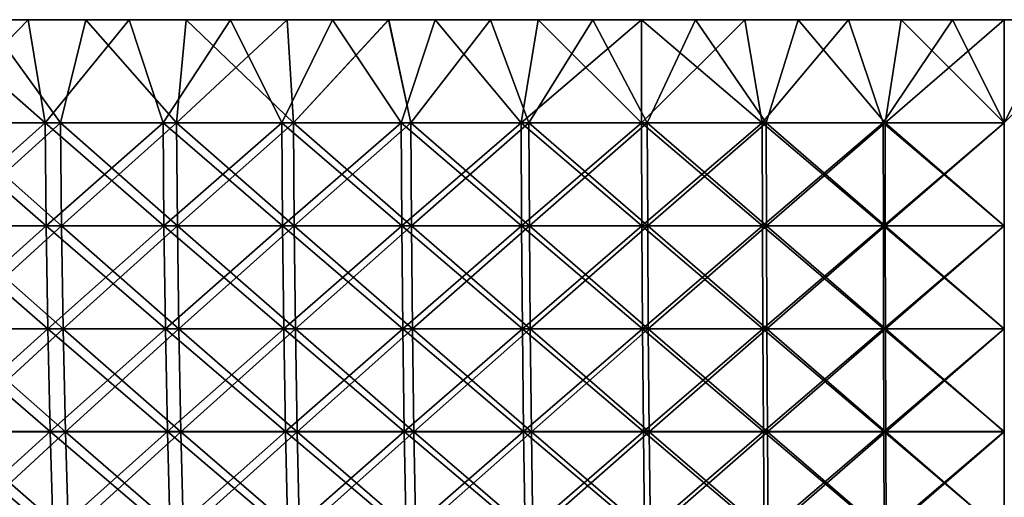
# Model space of a CAD drawing. Header units: millimetres. Extents: x -125 to 125, y -45 to 4025.
# Tile 471 of 656: x -31 to 0, y 4010 to 4025. Entities that reach past the tile are written whole.
import ezdxf

# ---------------------------------------------------------------- set-up
doc = ezdxf.new("R2010")
doc.units = ezdxf.units.MM
doc.header["$LTSCALE"] = 6.999206
for name, color, linetype in [('20', 7, 'CONTINUOUS'), ('21', 7, 'CONTINUOUS'), ('22', 7, 'CONTINUOUS'), ('23', 7, 'CONTINUOUS'), ('24', 7, 'CONTINUOUS')]:
    doc.layers.add(name, color=color, linetype=linetype)

msp = doc.modelspace()

# ---------------------------------------------------------------- linework, layer by layer
at = {"layer": '20', "color": 7, "linetype": 'CONTINUOUS'}
for points in [[(-34.208, 4025, -120.228), (-37.37, 4025, -119.283), (-26.001, 4025, -120.22), (-34.208, 4025, -120.228)], [(-26.001, 4025, -120.22), (-37.37, 4025, -119.283), (-29.192, 4025, -119.486), (-26.001, 4025, -120.22)], [(-29.192, 4025, -119.486), (-37.37, 4025, -119.283), (-32.362, 4025, -118.666), (-29.192, 4025, -119.486)], [(-37.37, 4025, 119.283), (-34.208, 4025, 120.228), (-29.192, 4025, 119.486), (-37.37, 4025, 119.283)], [(-32.362, 4025, 118.666), (-37.37, 4025, 119.283), (-29.192, 4025, 119.486), (-32.362, 4025, 118.666)], [(-31.022, 4025, -121.089), (-34.208, 4025, -120.228), (-22.791, 4025, -120.87), (-31.022, 4025, -121.089)], [(-22.791, 4025, -120.87), (-34.208, 4025, -120.228), (-26.001, 4025, -120.22), (-22.791, 4025, -120.87)], [(-34.208, 4025, 120.228), (-31.022, 4025, 121.089), (-22.79, 4025, 120.87), (-34.208, 4025, 120.228)], [(-29.192, 4025, 119.486), (-34.208, 4025, 120.228), (-26, 4025, 120.221), (-29.192, 4025, 119.486)], [(-26, 4025, 120.221), (-34.208, 4025, 120.228), (-22.79, 4025, 120.87), (-26, 4025, 120.221)], [(-27.815, 4025, -121.866), (-31.022, 4025, -121.089), (-19.565, 4025, -121.434), (-27.815, 4025, -121.866)], [(-19.565, 4025, -121.434), (-31.022, 4025, -121.089), (-22.791, 4025, -120.87), (-19.565, 4025, -121.434)], [(-31.022, 4025, 121.089), (-27.815, 4025, 121.866), (-19.564, 4025, 121.434), (-31.022, 4025, 121.089)], [(-22.79, 4025, 120.87), (-31.022, 4025, 121.089), (-19.564, 4025, 121.434), (-22.79, 4025, 120.87)], [(-24.589, 4025, -122.558), (-27.815, 4025, -121.866), (-13.074, 4025, -122.303), (-24.589, 4025, -122.558)], [(-13.074, 4025, -122.303), (-27.815, 4025, -121.866), (-16.325, 4025, -121.912), (-13.074, 4025, -122.303)], [(-16.325, 4025, -121.912), (-27.815, 4025, -121.866), (-19.565, 4025, -121.434), (-16.325, 4025, -121.912)], [(-27.815, 4025, 121.866), (-24.589, 4025, 122.558), (-16.325, 4025, 121.912), (-27.815, 4025, 121.866)], [(-19.564, 4025, 121.434), (-27.815, 4025, 121.866), (-16.325, 4025, 121.912), (-19.564, 4025, 121.434)], [(-21.345, 4025, -123.164), (-24.589, 4025, -122.558), (-3.274, 4025, -122.956), (-21.345, 4025, -123.164)], [(-3.274, 4025, -122.956), (-24.589, 4025, -122.558), (-6.546, 4025, -122.826), (-3.274, 4025, -122.956)], [(-6.546, 4025, -122.826), (-24.589, 4025, -122.558), (-9.813, 4025, -122.608), (-6.546, 4025, -122.826)], [(-9.813, 4025, -122.608), (-24.589, 4025, -122.558), (-13.074, 4025, -122.303), (-9.813, 4025, -122.608)], [(-24.589, 4025, 122.558), (-21.345, 4025, 123.164), (-9.814, 4025, 122.608), (-24.589, 4025, 122.558)], [(-16.325, 4025, 121.912), (-24.589, 4025, 122.558), (-13.074, 4025, 122.303), (-16.325, 4025, 121.912)], [(-13.074, 4025, 122.303), (-24.589, 4025, 122.558), (-9.814, 4025, 122.608), (-13.074, 4025, 122.303)], [(-18.086, 4025, -123.685), (-21.345, 4025, -123.164), (18.086, 4025, -123.685), (-18.086, 4025, -123.685)], [(18.086, 4025, -123.685), (-21.345, 4025, -123.164), (21.345, 4025, -123.164), (18.086, 4025, -123.685)], [(21.345, 4025, -123.164), (-21.345, 4025, -123.164), (0, 4025, -123), (21.345, 4025, -123.164)], [(0, 4025, -123), (-21.345, 4025, -123.164), (-3.274, 4025, -122.956), (0, 4025, -123)], [(-18.086, 4025, 123.685), (21.345, 4025, 123.164), (-21.345, 4025, 123.164), (-18.086, 4025, 123.685)], [(-21.345, 4025, 123.164), (21.345, 4025, 123.164), (0, 4025, 123), (-21.345, 4025, 123.164)], [(-9.814, 4025, 122.608), (-21.345, 4025, 123.164), (-6.546, 4025, 122.826), (-9.814, 4025, 122.608)], [(-6.546, 4025, 122.826), (-21.345, 4025, 123.164), (-3.274, 4025, 122.956), (-6.546, 4025, 122.826)], [(-3.274, 4025, 122.956), (-21.345, 4025, 123.164), (0, 4025, 123), (-3.274, 4025, 122.956)], [(-14.815, 4025, -124.119), (-18.086, 4025, -123.685), (14.815, 4025, -124.119), (-14.815, 4025, -124.119)], [(14.815, 4025, -124.119), (-18.086, 4025, -123.685), (18.086, 4025, -123.685), (14.815, 4025, -124.119)], [(18.086, 4025, 123.685), (21.345, 4025, 123.164), (-18.086, 4025, 123.685), (18.086, 4025, 123.685)], [(-14.815, 4025, 124.119), (18.086, 4025, 123.685), (-18.086, 4025, 123.685), (-14.815, 4025, 124.119)], [(-11.534, 4025, -124.467), (-14.815, 4025, -124.119), (11.534, 4025, -124.467), (-11.534, 4025, -124.467)], [(11.534, 4025, -124.467), (-14.815, 4025, -124.119), (14.815, 4025, -124.119), (11.534, 4025, -124.467)], [(14.815, 4025, 124.119), (18.086, 4025, 123.685), (-14.815, 4025, 124.119), (14.815, 4025, 124.119)], [(-11.534, 4025, 124.467), (14.815, 4025, 124.119), (-14.815, 4025, 124.119), (-11.534, 4025, 124.467)], [(-8.244, 4025, -124.728), (-11.534, 4025, -124.467), (8.244, 4025, -124.728), (-8.244, 4025, -124.728)], [(8.244, 4025, -124.728), (-11.534, 4025, -124.467), (11.534, 4025, -124.467), (8.244, 4025, -124.728)], [(11.534, 4025, 124.467), (14.815, 4025, 124.119), (-11.534, 4025, 124.467), (11.534, 4025, 124.467)], [(-8.244, 4025, 124.728), (11.534, 4025, 124.467), (-11.534, 4025, 124.467), (-8.244, 4025, 124.728)], [(-4.949, 4025, -124.902), (-8.244, 4025, -124.728), (4.949, 4025, -124.902), (-4.949, 4025, -124.902)], [(4.949, 4025, -124.902), (-8.244, 4025, -124.728), (8.244, 4025, -124.728), (4.949, 4025, -124.902)], [(8.244, 4025, 124.728), (11.534, 4025, 124.467), (-8.244, 4025, 124.728), (8.244, 4025, 124.728)], [(-4.949, 4025, 124.902), (8.244, 4025, 124.728), (-8.244, 4025, 124.728), (-4.949, 4025, 124.902)], [(-1.65, 4025, -124.989), (-4.949, 4025, -124.902), (1.65, 4025, -124.989), (-1.65, 4025, -124.989)], [(1.65, 4025, -124.989), (-4.949, 4025, -124.902), (4.949, 4025, -124.902), (1.65, 4025, -124.989)], [(4.949, 4025, 124.902), (8.244, 4025, 124.728), (-4.949, 4025, 124.902), (4.949, 4025, 124.902)], [(-1.65, 4025, 124.989), (4.949, 4025, 124.902), (-4.949, 4025, 124.902), (-1.65, 4025, 124.989)], [(1.65, 4025, 124.989), (4.949, 4025, 124.902), (-1.65, 4025, 124.989), (1.65, 4025, 124.989)], [(0, 4025, 123), (21.345, 4025, 123.164), (3.274, 4025, 122.956), (0, 4025, 123)]]:
    msp.add_3dface(points, dxfattribs=at)
at = {"layer": '21', "color": 7, "linetype": 'CONTINUOUS'}
for points in [[(-31.022, 4025, 121.089), (-34.208, 4025, 120.228), (-30.479, 4021.727, 121.183), (-31.022, 4025, 121.089)], [(-34.208, 4025, 120.228), (-34.196, 4021.727, 120.187), (-30.479, 4021.727, 121.183), (-34.208, 4025, 120.228)], [(-27.815, 4025, 121.866), (-31.022, 4025, 121.089), (-30.479, 4021.727, 121.183), (-27.815, 4025, 121.866)], [(-27.815, 4025, 121.866), (-30.479, 4021.727, 121.183), (-26.732, 4021.727, 122.064), (-27.815, 4025, 121.866)], [(-24.589, 4025, 122.558), (-27.815, 4025, 121.866), (-26.732, 4021.727, 122.064), (-24.589, 4025, 122.558)], [(-24.589, 4025, 122.558), (-26.732, 4021.727, 122.064), (-22.961, 4021.727, 122.83), (-24.589, 4025, 122.558)], [(-21.345, 4025, 123.164), (-24.589, 4025, 122.558), (-22.961, 4021.727, 122.83), (-21.345, 4025, 123.164)], [(-21.345, 4025, 123.164), (-22.961, 4021.727, 122.83), (-19.167, 4021.727, 123.478), (-21.345, 4025, 123.164)], [(-18.086, 4025, 123.685), (-21.345, 4025, 123.164), (-19.167, 4021.727, 123.478), (-18.086, 4025, 123.685)], [(-18.086, 4025, 123.685), (-19.167, 4021.727, 123.478), (-15.356, 4021.727, 124.01), (-18.086, 4025, 123.685)], [(-14.815, 4025, 124.119), (-18.086, 4025, 123.685), (-15.356, 4021.727, 124.01), (-14.815, 4025, 124.119)], [(-14.815, 4025, 124.119), (-15.356, 4021.727, 124.01), (-11.53, 4021.727, 124.424), (-14.815, 4025, 124.119)], [(-11.534, 4025, 124.467), (-14.815, 4025, 124.119), (-11.53, 4021.727, 124.424), (-11.534, 4025, 124.467)], [(-8.244, 4025, 124.728), (-11.534, 4025, 124.467), (-7.692, 4021.727, 124.72), (-8.244, 4025, 124.728)], [(-11.534, 4025, 124.467), (-11.53, 4021.727, 124.424), (-7.692, 4021.727, 124.72), (-11.534, 4025, 124.467)], [(-4.949, 4025, 124.902), (-8.244, 4025, 124.728), (-7.692, 4021.727, 124.72), (-4.949, 4025, 124.902)], [(-4.949, 4025, 124.902), (-7.692, 4021.727, 124.72), (-3.848, 4021.727, 124.898), (-4.949, 4025, 124.902)], [(-1.65, 4025, 124.989), (-4.949, 4025, 124.902), (-3.848, 4021.727, 124.898), (-1.65, 4025, 124.989)], [(-1.65, 4025, 124.989), (-3.848, 4021.727, 124.898), (0, 4021.727, 124.957), (-1.65, 4025, 124.989)], [(1.65, 4025, 124.989), (-1.65, 4025, 124.989), (0, 4021.727, 124.957), (1.65, 4025, 124.989)], [(-34.161, 4018.453, 120.063), (-30.447, 4018.453, 121.058), (-34.196, 4021.727, 120.187), (-34.161, 4018.453, 120.063)], [(-34.196, 4021.727, 120.187), (-30.447, 4018.453, 121.058), (-30.479, 4021.727, 121.183), (-34.196, 4021.727, 120.187)], [(-30.447, 4018.453, 121.058), (-26.705, 4018.453, 121.938), (-30.479, 4021.727, 121.183), (-30.447, 4018.453, 121.058)], [(-30.479, 4021.727, 121.183), (-26.705, 4018.453, 121.938), (-26.732, 4021.727, 122.064), (-30.479, 4021.727, 121.183)], [(-26.705, 4018.453, 121.938), (-22.937, 4018.453, 122.703), (-26.732, 4021.727, 122.064), (-26.705, 4018.453, 121.938)], [(-26.732, 4021.727, 122.064), (-22.937, 4018.453, 122.703), (-22.961, 4021.727, 122.83), (-26.732, 4021.727, 122.064)], [(-22.937, 4018.453, 122.703), (-19.148, 4018.453, 123.351), (-22.961, 4021.727, 122.83), (-22.937, 4018.453, 122.703)], [(-22.961, 4021.727, 122.83), (-19.148, 4018.453, 123.351), (-19.167, 4021.727, 123.478), (-22.961, 4021.727, 122.83)], [(-19.148, 4018.453, 123.351), (-15.34, 4018.453, 123.882), (-19.167, 4021.727, 123.478), (-19.148, 4018.453, 123.351)], [(-19.167, 4021.727, 123.478), (-15.34, 4018.453, 123.882), (-15.356, 4021.727, 124.01), (-19.167, 4021.727, 123.478)], [(-15.34, 4018.453, 123.882), (-11.518, 4018.453, 124.296), (-15.356, 4021.727, 124.01), (-15.34, 4018.453, 123.882)], [(-15.356, 4021.727, 124.01), (-11.518, 4018.453, 124.296), (-11.53, 4021.727, 124.424), (-15.356, 4021.727, 124.01)], [(-11.518, 4018.453, 124.296), (-7.685, 4018.453, 124.592), (-11.53, 4021.727, 124.424), (-11.518, 4018.453, 124.296)], [(-11.53, 4021.727, 124.424), (-7.685, 4018.453, 124.592), (-7.692, 4021.727, 124.72), (-11.53, 4021.727, 124.424)], [(-7.685, 4018.453, 124.592), (-3.844, 4018.453, 124.769), (-7.692, 4021.727, 124.72), (-7.685, 4018.453, 124.592)], [(-7.692, 4021.727, 124.72), (-3.844, 4018.453, 124.769), (-3.848, 4021.727, 124.898), (-7.692, 4021.727, 124.72)], [(-3.844, 4018.453, 124.769), (0, 4018.453, 124.828), (-3.848, 4021.727, 124.898), (-3.844, 4018.453, 124.769)], [(-3.848, 4021.727, 124.898), (0, 4018.453, 124.828), (0, 4021.727, 124.957), (-3.848, 4021.727, 124.898)], [(-34.102, 4015.184, 119.857), (-30.395, 4015.184, 120.85), (-34.161, 4018.453, 120.063), (-34.102, 4015.184, 119.857)], [(-34.161, 4018.453, 120.063), (-30.395, 4015.184, 120.85), (-30.447, 4018.453, 121.058), (-34.161, 4018.453, 120.063)], [(-30.395, 4015.184, 120.85), (-26.659, 4015.184, 121.729), (-30.447, 4018.453, 121.058), (-30.395, 4015.184, 120.85)], [(-30.447, 4018.453, 121.058), (-26.659, 4015.184, 121.729), (-26.705, 4018.453, 121.938), (-30.447, 4018.453, 121.058)], [(-26.659, 4015.184, 121.729), (-22.898, 4015.184, 122.492), (-26.705, 4018.453, 121.938), (-26.659, 4015.184, 121.729)], [(-26.705, 4018.453, 121.938), (-22.898, 4015.184, 122.492), (-22.937, 4018.453, 122.703), (-26.705, 4018.453, 121.938)], [(-22.898, 4015.184, 122.492), (-19.115, 4015.184, 123.139), (-22.937, 4018.453, 122.703), (-22.898, 4015.184, 122.492)], [(-22.937, 4018.453, 122.703), (-19.115, 4015.184, 123.139), (-19.148, 4018.453, 123.351), (-22.937, 4018.453, 122.703)], [(-19.115, 4015.184, 123.139), (-15.314, 4015.184, 123.669), (-19.148, 4018.453, 123.351), (-19.115, 4015.184, 123.139)], [(-19.148, 4018.453, 123.351), (-15.314, 4015.184, 123.669), (-15.34, 4018.453, 123.882), (-19.148, 4018.453, 123.351)], [(-15.314, 4015.184, 123.669), (-11.498, 4015.184, 124.082), (-15.34, 4018.453, 123.882), (-15.314, 4015.184, 123.669)], [(-15.34, 4018.453, 123.882), (-11.498, 4015.184, 124.082), (-11.518, 4018.453, 124.296), (-15.34, 4018.453, 123.882)], [(-11.498, 4015.184, 124.082), (-7.671, 4015.184, 124.378), (-11.518, 4018.453, 124.296), (-11.498, 4015.184, 124.082)], [(-11.518, 4018.453, 124.296), (-7.671, 4015.184, 124.378), (-7.685, 4018.453, 124.592), (-11.518, 4018.453, 124.296)], [(-7.671, 4015.184, 124.378), (-3.837, 4015.184, 124.555), (-7.685, 4018.453, 124.592), (-7.671, 4015.184, 124.378)], [(-7.685, 4018.453, 124.592), (-3.837, 4015.184, 124.555), (-3.844, 4018.453, 124.769), (-7.685, 4018.453, 124.592)], [(-3.837, 4015.184, 124.555), (0, 4015.184, 124.614), (-3.844, 4018.453, 124.769), (-3.837, 4015.184, 124.555)], [(-3.844, 4018.453, 124.769), (0, 4015.184, 124.614), (0, 4018.453, 124.828), (-3.844, 4018.453, 124.769)], [(-34.02, 4011.921, 119.568), (-30.322, 4011.921, 120.559), (-34.102, 4015.184, 119.857), (-34.02, 4011.921, 119.568)], [(-34.102, 4015.184, 119.857), (-30.322, 4011.921, 120.559), (-30.395, 4015.184, 120.85), (-34.102, 4015.184, 119.857)], [(-30.322, 4011.921, 120.559), (-26.595, 4011.921, 121.436), (-30.395, 4015.184, 120.85), (-30.322, 4011.921, 120.559)], [(-30.395, 4015.184, 120.85), (-26.595, 4011.921, 121.436), (-26.659, 4015.184, 121.729), (-30.395, 4015.184, 120.85)], [(-26.595, 4011.921, 121.436), (-22.843, 4011.921, 122.197), (-26.659, 4015.184, 121.729), (-26.595, 4011.921, 121.436)], [(-26.659, 4015.184, 121.729), (-22.843, 4011.921, 122.197), (-22.898, 4015.184, 122.492), (-26.659, 4015.184, 121.729)], [(-22.843, 4011.921, 122.197), (-19.069, 4011.921, 122.843), (-22.898, 4015.184, 122.492), (-22.843, 4011.921, 122.197)], [(-22.898, 4015.184, 122.492), (-19.069, 4011.921, 122.843), (-19.115, 4015.184, 123.139), (-22.898, 4015.184, 122.492)], [(-19.069, 4011.921, 122.843), (-15.277, 4011.921, 123.372), (-19.115, 4015.184, 123.139), (-19.069, 4011.921, 122.843)], [(-19.115, 4015.184, 123.139), (-15.277, 4011.921, 123.372), (-15.314, 4015.184, 123.669), (-19.115, 4015.184, 123.139)], [(-15.277, 4011.921, 123.372), (-11.47, 4011.921, 123.784), (-15.314, 4015.184, 123.669), (-15.277, 4011.921, 123.372)], [(-15.314, 4015.184, 123.669), (-11.47, 4011.921, 123.784), (-11.498, 4015.184, 124.082), (-15.314, 4015.184, 123.669)], [(-11.47, 4011.921, 123.784), (-7.653, 4011.921, 124.078), (-11.498, 4015.184, 124.082), (-11.47, 4011.921, 123.784)], [(-11.498, 4015.184, 124.082), (-7.653, 4011.921, 124.078), (-7.671, 4015.184, 124.378), (-11.498, 4015.184, 124.082)], [(-7.653, 4011.921, 124.078), (-3.828, 4011.921, 124.255), (-7.671, 4015.184, 124.378), (-7.653, 4011.921, 124.078)], [(-7.671, 4015.184, 124.378), (-3.828, 4011.921, 124.255), (-3.837, 4015.184, 124.555), (-7.671, 4015.184, 124.378)], [(-3.828, 4011.921, 124.255), (0, 4011.921, 124.314), (-3.837, 4015.184, 124.555), (-3.828, 4011.921, 124.255)], [(-3.837, 4015.184, 124.555), (0, 4011.921, 124.314), (0, 4015.184, 124.614), (-3.837, 4015.184, 124.555)], [(-33.915, 4008.668, 119.198), (-30.228, 4008.668, 120.185), (-34.02, 4011.921, 119.568), (-33.915, 4008.668, 119.198)], [(-34.02, 4011.921, 119.568), (-30.228, 4008.668, 120.185), (-30.322, 4011.921, 120.559), (-34.02, 4011.921, 119.568)], [(-30.228, 4008.668, 120.185), (-26.512, 4008.668, 121.059), (-30.322, 4011.921, 120.559), (-30.228, 4008.668, 120.185)], [(-30.322, 4011.921, 120.559), (-26.512, 4008.668, 121.059), (-26.595, 4011.921, 121.436), (-30.322, 4011.921, 120.559)], [(-26.512, 4008.668, 121.059), (-22.772, 4008.668, 121.818), (-26.595, 4011.921, 121.436), (-26.512, 4008.668, 121.059)], [(-26.595, 4011.921, 121.436), (-22.772, 4008.668, 121.818), (-22.843, 4011.921, 122.197), (-26.595, 4011.921, 121.436)], [(-22.772, 4008.668, 121.818), (-19.01, 4008.668, 122.462), (-22.843, 4011.921, 122.197), (-22.772, 4008.668, 121.818)], [(-22.843, 4011.921, 122.197), (-19.01, 4008.668, 122.462), (-19.069, 4011.921, 122.843), (-22.843, 4011.921, 122.197)], [(-19.01, 4008.668, 122.462), (-15.229, 4008.668, 122.989), (-19.069, 4011.921, 122.843), (-19.01, 4008.668, 122.462)], [(-19.069, 4011.921, 122.843), (-15.229, 4008.668, 122.989), (-15.277, 4011.921, 123.372), (-19.069, 4011.921, 122.843)], [(-15.229, 4008.668, 122.989), (-11.435, 4008.668, 123.4), (-15.277, 4011.921, 123.372), (-15.229, 4008.668, 122.989)], [(-15.277, 4011.921, 123.372), (-11.435, 4008.668, 123.4), (-11.47, 4011.921, 123.784), (-15.277, 4011.921, 123.372)], [(-11.435, 4008.668, 123.4), (-7.629, 4008.668, 123.693), (-11.47, 4011.921, 123.784), (-11.435, 4008.668, 123.4)], [(-11.47, 4011.921, 123.784), (-7.629, 4008.668, 123.693), (-7.653, 4011.921, 124.078), (-11.47, 4011.921, 123.784)], [(-7.629, 4008.668, 123.693), (-3.816, 4008.668, 123.87), (-7.653, 4011.921, 124.078), (-7.629, 4008.668, 123.693)], [(-7.653, 4011.921, 124.078), (-3.816, 4008.668, 123.87), (-3.828, 4011.921, 124.255), (-7.653, 4011.921, 124.078)], [(-3.816, 4008.668, 123.87), (0, 4008.668, 123.928), (-3.828, 4011.921, 124.255), (-3.816, 4008.668, 123.87)], [(-3.828, 4011.921, 124.255), (0, 4008.668, 123.928), (0, 4011.921, 124.314), (-3.828, 4011.921, 124.255)]]:
    msp.add_3dface(points, dxfattribs=at)
at = {"layer": '22', "color": 7, "linetype": 'CONTINUOUS'}
for points in [[(-34.208, 4025, -120.228), (-31.022, 4025, -121.089), (-34.196, 4021.727, -120.187), (-34.208, 4025, -120.228)], [(-31.022, 4025, -121.089), (-30.479, 4021.727, -121.183), (-34.196, 4021.727, -120.187), (-31.022, 4025, -121.089)], [(-31.022, 4025, -121.089), (-27.815, 4025, -121.866), (-30.479, 4021.727, -121.183), (-31.022, 4025, -121.089)], [(-27.815, 4025, -121.866), (-26.732, 4021.727, -122.064), (-30.479, 4021.727, -121.183), (-27.815, 4025, -121.866)], [(-27.815, 4025, -121.866), (-24.589, 4025, -122.558), (-26.732, 4021.727, -122.064), (-27.815, 4025, -121.866)], [(-24.589, 4025, -122.558), (-22.961, 4021.727, -122.83), (-26.732, 4021.727, -122.064), (-24.589, 4025, -122.558)], [(-24.589, 4025, -122.558), (-21.345, 4025, -123.164), (-22.961, 4021.727, -122.83), (-24.589, 4025, -122.558)], [(-21.345, 4025, -123.164), (-19.167, 4021.727, -123.478), (-22.961, 4021.727, -122.83), (-21.345, 4025, -123.164)], [(-21.345, 4025, -123.164), (-18.086, 4025, -123.685), (-19.167, 4021.727, -123.478), (-21.345, 4025, -123.164)], [(-18.086, 4025, -123.685), (-15.356, 4021.727, -124.01), (-19.167, 4021.727, -123.478), (-18.086, 4025, -123.685)], [(-18.086, 4025, -123.685), (-14.815, 4025, -124.119), (-15.356, 4021.727, -124.01), (-18.086, 4025, -123.685)], [(-14.815, 4025, -124.119), (-11.534, 4025, -124.467), (-15.356, 4021.727, -124.01), (-14.815, 4025, -124.119)], [(-11.534, 4025, -124.467), (-11.53, 4021.727, -124.424), (-15.356, 4021.727, -124.01), (-11.534, 4025, -124.467)], [(-11.534, 4025, -124.467), (-8.244, 4025, -124.728), (-11.53, 4021.727, -124.424), (-11.534, 4025, -124.467)], [(-8.244, 4025, -124.728), (-7.692, 4021.727, -124.72), (-11.53, 4021.727, -124.424), (-8.244, 4025, -124.728)], [(-8.244, 4025, -124.728), (-4.949, 4025, -124.902), (-7.692, 4021.727, -124.72), (-8.244, 4025, -124.728)], [(-4.949, 4025, -124.902), (-3.848, 4021.727, -124.898), (-7.692, 4021.727, -124.72), (-4.949, 4025, -124.902)], [(-4.949, 4025, -124.902), (-1.65, 4025, -124.989), (-3.848, 4021.727, -124.898), (-4.949, 4025, -124.902)], [(-1.65, 4025, -124.989), (0, 4021.727, -124.957), (-3.848, 4021.727, -124.898), (-1.65, 4025, -124.989)], [(-1.65, 4025, -124.989), (1.65, 4025, -124.989), (0, 4021.727, -124.957), (-1.65, 4025, -124.989)], [(-30.479, 4021.727, -121.183), (-34.161, 4018.453, -120.063), (-34.196, 4021.727, -120.187), (-30.479, 4021.727, -121.183)], [(-30.447, 4018.453, -121.058), (-34.161, 4018.453, -120.063), (-30.479, 4021.727, -121.183), (-30.447, 4018.453, -121.058)], [(-26.732, 4021.727, -122.064), (-30.447, 4018.453, -121.058), (-30.479, 4021.727, -121.183), (-26.732, 4021.727, -122.064)], [(-26.705, 4018.453, -121.938), (-30.447, 4018.453, -121.058), (-26.732, 4021.727, -122.064), (-26.705, 4018.453, -121.938)], [(-22.961, 4021.727, -122.83), (-26.705, 4018.453, -121.938), (-26.732, 4021.727, -122.064), (-22.961, 4021.727, -122.83)], [(-22.937, 4018.453, -122.703), (-26.705, 4018.453, -121.938), (-22.961, 4021.727, -122.83), (-22.937, 4018.453, -122.703)], [(-19.167, 4021.727, -123.478), (-22.937, 4018.453, -122.703), (-22.961, 4021.727, -122.83), (-19.167, 4021.727, -123.478)], [(-19.148, 4018.453, -123.351), (-22.937, 4018.453, -122.703), (-19.167, 4021.727, -123.478), (-19.148, 4018.453, -123.351)], [(-15.356, 4021.727, -124.01), (-19.148, 4018.453, -123.351), (-19.167, 4021.727, -123.478), (-15.356, 4021.727, -124.01)], [(-15.34, 4018.453, -123.882), (-19.148, 4018.453, -123.351), (-15.356, 4021.727, -124.01), (-15.34, 4018.453, -123.882)], [(-11.53, 4021.727, -124.424), (-15.34, 4018.453, -123.882), (-15.356, 4021.727, -124.01), (-11.53, 4021.727, -124.424)], [(-11.518, 4018.453, -124.296), (-15.34, 4018.453, -123.882), (-11.53, 4021.727, -124.424), (-11.518, 4018.453, -124.296)], [(-7.692, 4021.727, -124.72), (-11.518, 4018.453, -124.296), (-11.53, 4021.727, -124.424), (-7.692, 4021.727, -124.72)], [(-7.685, 4018.453, -124.592), (-11.518, 4018.453, -124.296), (-7.692, 4021.727, -124.72), (-7.685, 4018.453, -124.592)], [(-3.848, 4021.727, -124.898), (-7.685, 4018.453, -124.592), (-7.692, 4021.727, -124.72), (-3.848, 4021.727, -124.898)], [(-3.844, 4018.453, -124.769), (-7.685, 4018.453, -124.592), (-3.848, 4021.727, -124.898), (-3.844, 4018.453, -124.769)], [(0, 4021.727, -124.957), (-3.844, 4018.453, -124.769), (-3.848, 4021.727, -124.898), (0, 4021.727, -124.957)], [(0, 4018.453, -124.828), (-3.844, 4018.453, -124.769), (0, 4021.727, -124.957), (0, 4018.453, -124.828)], [(-30.447, 4018.453, -121.058), (-34.102, 4015.184, -119.857), (-34.161, 4018.453, -120.063), (-30.447, 4018.453, -121.058)], [(-30.395, 4015.184, -120.85), (-34.102, 4015.184, -119.857), (-30.447, 4018.453, -121.058), (-30.395, 4015.184, -120.85)], [(-26.705, 4018.453, -121.938), (-30.395, 4015.184, -120.85), (-30.447, 4018.453, -121.058), (-26.705, 4018.453, -121.938)], [(-26.659, 4015.184, -121.729), (-30.395, 4015.184, -120.85), (-26.705, 4018.453, -121.938), (-26.659, 4015.184, -121.729)], [(-22.937, 4018.453, -122.703), (-26.659, 4015.184, -121.729), (-26.705, 4018.453, -121.938), (-22.937, 4018.453, -122.703)], [(-22.898, 4015.184, -122.492), (-26.659, 4015.184, -121.729), (-22.937, 4018.453, -122.703), (-22.898, 4015.184, -122.492)], [(-19.148, 4018.453, -123.351), (-22.898, 4015.184, -122.492), (-22.937, 4018.453, -122.703), (-19.148, 4018.453, -123.351)], [(-19.115, 4015.184, -123.139), (-22.898, 4015.184, -122.492), (-19.148, 4018.453, -123.351), (-19.115, 4015.184, -123.139)], [(-15.34, 4018.453, -123.882), (-19.115, 4015.184, -123.139), (-19.148, 4018.453, -123.351), (-15.34, 4018.453, -123.882)], [(-15.314, 4015.184, -123.669), (-19.115, 4015.184, -123.139), (-15.34, 4018.453, -123.882), (-15.314, 4015.184, -123.669)], [(-11.518, 4018.453, -124.296), (-15.314, 4015.184, -123.669), (-15.34, 4018.453, -123.882), (-11.518, 4018.453, -124.296)], [(-11.498, 4015.184, -124.082), (-15.314, 4015.184, -123.669), (-11.518, 4018.453, -124.296), (-11.498, 4015.184, -124.082)], [(-7.685, 4018.453, -124.592), (-11.498, 4015.184, -124.082), (-11.518, 4018.453, -124.296), (-7.685, 4018.453, -124.592)], [(-7.671, 4015.184, -124.378), (-11.498, 4015.184, -124.082), (-7.685, 4018.453, -124.592), (-7.671, 4015.184, -124.378)], [(-3.844, 4018.453, -124.769), (-7.671, 4015.184, -124.378), (-7.685, 4018.453, -124.592), (-3.844, 4018.453, -124.769)], [(-3.837, 4015.184, -124.555), (-7.671, 4015.184, -124.378), (-3.844, 4018.453, -124.769), (-3.837, 4015.184, -124.555)], [(0, 4018.453, -124.828), (-3.837, 4015.184, -124.555), (-3.844, 4018.453, -124.769), (0, 4018.453, -124.828)], [(0, 4015.184, -124.614), (-3.837, 4015.184, -124.555), (0, 4018.453, -124.828), (0, 4015.184, -124.614)], [(-30.395, 4015.184, -120.85), (-34.02, 4011.921, -119.568), (-34.102, 4015.184, -119.857), (-30.395, 4015.184, -120.85)], [(-30.322, 4011.921, -120.559), (-34.02, 4011.921, -119.568), (-30.395, 4015.184, -120.85), (-30.322, 4011.921, -120.559)], [(-26.659, 4015.184, -121.729), (-30.322, 4011.921, -120.559), (-30.395, 4015.184, -120.85), (-26.659, 4015.184, -121.729)], [(-26.595, 4011.921, -121.436), (-30.322, 4011.921, -120.559), (-26.659, 4015.184, -121.729), (-26.595, 4011.921, -121.436)], [(-22.898, 4015.184, -122.492), (-26.595, 4011.921, -121.436), (-26.659, 4015.184, -121.729), (-22.898, 4015.184, -122.492)], [(-22.843, 4011.921, -122.197), (-26.595, 4011.921, -121.436), (-22.898, 4015.184, -122.492), (-22.843, 4011.921, -122.197)], [(-19.115, 4015.184, -123.139), (-22.843, 4011.921, -122.197), (-22.898, 4015.184, -122.492), (-19.115, 4015.184, -123.139)], [(-19.069, 4011.921, -122.843), (-22.843, 4011.921, -122.197), (-19.115, 4015.184, -123.139), (-19.069, 4011.921, -122.843)], [(-15.314, 4015.184, -123.669), (-19.069, 4011.921, -122.843), (-19.115, 4015.184, -123.139), (-15.314, 4015.184, -123.669)], [(-15.277, 4011.921, -123.372), (-19.069, 4011.921, -122.843), (-15.314, 4015.184, -123.669), (-15.277, 4011.921, -123.372)], [(-11.498, 4015.184, -124.082), (-15.277, 4011.921, -123.372), (-15.314, 4015.184, -123.669), (-11.498, 4015.184, -124.082)], [(-11.47, 4011.921, -123.784), (-15.277, 4011.921, -123.372), (-11.498, 4015.184, -124.082), (-11.47, 4011.921, -123.784)], [(-7.671, 4015.184, -124.378), (-11.47, 4011.921, -123.784), (-11.498, 4015.184, -124.082), (-7.671, 4015.184, -124.378)], [(-7.653, 4011.921, -124.078), (-11.47, 4011.921, -123.784), (-7.671, 4015.184, -124.378), (-7.653, 4011.921, -124.078)], [(-3.837, 4015.184, -124.555), (-7.653, 4011.921, -124.078), (-7.671, 4015.184, -124.378), (-3.837, 4015.184, -124.555)], [(-3.828, 4011.921, -124.255), (-7.653, 4011.921, -124.078), (-3.837, 4015.184, -124.555), (-3.828, 4011.921, -124.255)], [(0, 4015.184, -124.614), (-3.828, 4011.921, -124.255), (-3.837, 4015.184, -124.555), (0, 4015.184, -124.614)], [(0, 4011.921, -124.314), (-3.828, 4011.921, -124.255), (0, 4015.184, -124.614), (0, 4011.921, -124.314)], [(-30.322, 4011.921, -120.559), (-33.915, 4008.668, -119.198), (-34.02, 4011.921, -119.568), (-30.322, 4011.921, -120.559)], [(-30.228, 4008.668, -120.185), (-33.915, 4008.668, -119.198), (-30.322, 4011.921, -120.559), (-30.228, 4008.668, -120.185)], [(-26.595, 4011.921, -121.436), (-30.228, 4008.668, -120.185), (-30.322, 4011.921, -120.559), (-26.595, 4011.921, -121.436)], [(-26.512, 4008.668, -121.059), (-30.228, 4008.668, -120.185), (-26.595, 4011.921, -121.436), (-26.512, 4008.668, -121.059)], [(-22.843, 4011.921, -122.197), (-26.512, 4008.668, -121.059), (-26.595, 4011.921, -121.436), (-22.843, 4011.921, -122.197)], [(-22.772, 4008.668, -121.818), (-26.512, 4008.668, -121.059), (-22.843, 4011.921, -122.197), (-22.772, 4008.668, -121.818)], [(-19.069, 4011.921, -122.843), (-22.772, 4008.668, -121.818), (-22.843, 4011.921, -122.197), (-19.069, 4011.921, -122.843)], [(-19.01, 4008.668, -122.462), (-22.772, 4008.668, -121.818), (-19.069, 4011.921, -122.843), (-19.01, 4008.668, -122.462)], [(-15.277, 4011.921, -123.372), (-19.01, 4008.668, -122.462), (-19.069, 4011.921, -122.843), (-15.277, 4011.921, -123.372)], [(-15.229, 4008.668, -122.989), (-19.01, 4008.668, -122.462), (-15.277, 4011.921, -123.372), (-15.229, 4008.668, -122.989)], [(-11.47, 4011.921, -123.784), (-15.229, 4008.668, -122.989), (-15.277, 4011.921, -123.372), (-11.47, 4011.921, -123.784)], [(-11.435, 4008.668, -123.4), (-15.229, 4008.668, -122.989), (-11.47, 4011.921, -123.784), (-11.435, 4008.668, -123.4)], [(-7.653, 4011.921, -124.078), (-11.435, 4008.668, -123.4), (-11.47, 4011.921, -123.784), (-7.653, 4011.921, -124.078)], [(-7.629, 4008.668, -123.693), (-11.435, 4008.668, -123.4), (-7.653, 4011.921, -124.078), (-7.629, 4008.668, -123.693)], [(-3.828, 4011.921, -124.255), (-7.629, 4008.668, -123.693), (-7.653, 4011.921, -124.078), (-3.828, 4011.921, -124.255)], [(-3.816, 4008.668, -123.87), (-7.629, 4008.668, -123.693), (-3.828, 4011.921, -124.255), (-3.816, 4008.668, -123.87)], [(0, 4011.921, -124.314), (-3.816, 4008.668, -123.87), (-3.828, 4011.921, -124.255), (0, 4011.921, -124.314)], [(0, 4008.668, -123.928), (-3.816, 4008.668, -123.87), (0, 4011.921, -124.314), (0, 4008.668, -123.928)]]:
    msp.add_3dface(points, dxfattribs=at)
at = {"layer": '23', "color": 7, "linetype": 'CONTINUOUS'}
for points in [[(-32.362, 4025, -118.666), (-33.649, 4021.725, -118.263), (-29.991, 4021.725, -119.243), (-32.362, 4025, -118.666)], [(-29.192, 4025, -119.486), (-32.362, 4025, -118.666), (-29.991, 4021.725, -119.243), (-29.192, 4025, -119.486)], [(-29.192, 4025, -119.486), (-29.991, 4021.725, -119.243), (-26.304, 4021.725, -120.11), (-29.192, 4025, -119.486)], [(-26.001, 4025, -120.22), (-29.192, 4025, -119.486), (-26.304, 4021.725, -120.11), (-26.001, 4025, -120.22)], [(-26.001, 4025, -120.22), (-26.304, 4021.725, -120.11), (-22.593, 4021.725, -120.863), (-26.001, 4025, -120.22)], [(-22.791, 4025, -120.87), (-26.001, 4025, -120.22), (-22.593, 4021.725, -120.863), (-22.791, 4025, -120.87)], [(-19.565, 4025, -121.434), (-22.791, 4025, -120.87), (-22.593, 4021.725, -120.863), (-19.565, 4025, -121.434)], [(-19.565, 4025, -121.434), (-22.593, 4021.725, -120.863), (-18.86, 4021.725, -121.501), (-19.565, 4025, -121.434)], [(-16.325, 4025, -121.912), (-19.565, 4025, -121.434), (-18.86, 4021.725, -121.501), (-16.325, 4025, -121.912)], [(-16.325, 4025, -121.912), (-18.86, 4021.725, -121.501), (-15.11, 4021.725, -122.024), (-16.325, 4025, -121.912)], [(-13.074, 4025, -122.303), (-16.325, 4025, -121.912), (-15.11, 4021.725, -122.024), (-13.074, 4025, -122.303)], [(-13.074, 4025, -122.303), (-15.11, 4021.725, -122.024), (-11.345, 4021.725, -122.432), (-13.074, 4025, -122.303)], [(-9.813, 4025, -122.608), (-13.074, 4025, -122.303), (-11.345, 4021.725, -122.432), (-9.813, 4025, -122.608)], [(-9.813, 4025, -122.608), (-11.345, 4021.725, -122.432), (-7.569, 4021.725, -122.723), (-9.813, 4025, -122.608)], [(-6.546, 4025, -122.826), (-9.813, 4025, -122.608), (-7.569, 4021.725, -122.723), (-6.546, 4025, -122.826)], [(-6.546, 4025, -122.826), (-7.569, 4021.725, -122.723), (-3.786, 4021.725, -122.898), (-6.546, 4025, -122.826)], [(-3.274, 4025, -122.956), (-6.546, 4025, -122.826), (-3.786, 4021.725, -122.898), (-3.274, 4025, -122.956)], [(-3.274, 4025, -122.956), (-3.786, 4021.725, -122.898), (0, 4021.725, -122.956), (-3.274, 4025, -122.956)], [(0, 4025, -123), (-3.274, 4025, -122.956), (0, 4021.725, -122.956), (0, 4025, -123)], [(-33.613, 4018.449, -118.137), (-29.959, 4018.449, -119.116), (-33.649, 4021.725, -118.263), (-33.613, 4018.449, -118.137)], [(-33.649, 4021.725, -118.263), (-29.959, 4018.449, -119.116), (-29.991, 4021.725, -119.243), (-33.649, 4021.725, -118.263)], [(-29.959, 4018.449, -119.116), (-26.276, 4018.449, -119.982), (-29.991, 4021.725, -119.243), (-29.959, 4018.449, -119.116)], [(-29.991, 4021.725, -119.243), (-26.276, 4018.449, -119.982), (-26.304, 4021.725, -120.11), (-29.991, 4021.725, -119.243)], [(-26.276, 4018.449, -119.982), (-22.569, 4018.449, -120.734), (-26.304, 4021.725, -120.11), (-26.276, 4018.449, -119.982)], [(-26.304, 4021.725, -120.11), (-22.569, 4018.449, -120.734), (-22.593, 4021.725, -120.863), (-26.304, 4021.725, -120.11)], [(-22.569, 4018.449, -120.734), (-18.84, 4018.449, -121.372), (-22.593, 4021.725, -120.863), (-22.569, 4018.449, -120.734)], [(-22.593, 4021.725, -120.863), (-18.84, 4018.449, -121.372), (-18.86, 4021.725, -121.501), (-22.593, 4021.725, -120.863)], [(-18.84, 4018.449, -121.372), (-15.094, 4018.449, -121.894), (-18.86, 4021.725, -121.501), (-18.84, 4018.449, -121.372)], [(-18.86, 4021.725, -121.501), (-15.094, 4018.449, -121.894), (-15.11, 4021.725, -122.024), (-18.86, 4021.725, -121.501)], [(-15.094, 4018.449, -121.894), (-11.333, 4018.449, -122.301), (-15.11, 4021.725, -122.024), (-15.094, 4018.449, -121.894)], [(-15.11, 4021.725, -122.024), (-11.333, 4018.449, -122.301), (-11.345, 4021.725, -122.432), (-15.11, 4021.725, -122.024)], [(-11.333, 4018.449, -122.301), (-7.561, 4018.449, -122.592), (-11.345, 4021.725, -122.432), (-11.333, 4018.449, -122.301)], [(-11.345, 4021.725, -122.432), (-7.561, 4018.449, -122.592), (-7.569, 4021.725, -122.723), (-11.345, 4021.725, -122.432)], [(-7.561, 4018.449, -122.592), (-3.782, 4018.449, -122.767), (-7.569, 4021.725, -122.723), (-7.561, 4018.449, -122.592)], [(-7.569, 4021.725, -122.723), (-3.782, 4018.449, -122.767), (-3.786, 4021.725, -122.898), (-7.569, 4021.725, -122.723)], [(-3.782, 4018.449, -122.767), (0, 4018.449, -122.825), (-3.786, 4021.725, -122.898), (-3.782, 4018.449, -122.767)], [(-3.786, 4021.725, -122.898), (0, 4018.449, -122.825), (0, 4021.725, -122.956), (-3.786, 4021.725, -122.898)], [(-33.553, 4015.177, -117.927), (-29.906, 4015.177, -118.904), (-33.613, 4018.449, -118.137), (-33.553, 4015.177, -117.927)], [(-33.613, 4018.449, -118.137), (-29.906, 4015.177, -118.904), (-29.959, 4018.449, -119.116), (-33.613, 4018.449, -118.137)], [(-29.906, 4015.177, -118.904), (-26.23, 4015.177, -119.769), (-29.959, 4018.449, -119.116), (-29.906, 4015.177, -118.904)], [(-29.959, 4018.449, -119.116), (-26.23, 4015.177, -119.769), (-26.276, 4018.449, -119.982), (-29.959, 4018.449, -119.116)], [(-26.23, 4015.177, -119.769), (-22.529, 4015.177, -120.52), (-26.276, 4018.449, -119.982), (-26.23, 4015.177, -119.769)], [(-26.276, 4018.449, -119.982), (-22.529, 4015.177, -120.52), (-22.569, 4018.449, -120.734), (-26.276, 4018.449, -119.982)], [(-22.529, 4015.177, -120.52), (-18.807, 4015.177, -121.156), (-22.569, 4018.449, -120.734), (-22.529, 4015.177, -120.52)], [(-22.569, 4018.449, -120.734), (-18.807, 4015.177, -121.156), (-18.84, 4018.449, -121.372), (-22.569, 4018.449, -120.734)], [(-18.807, 4015.177, -121.156), (-15.067, 4015.177, -121.678), (-18.84, 4018.449, -121.372), (-18.807, 4015.177, -121.156)], [(-18.84, 4018.449, -121.372), (-15.067, 4015.177, -121.678), (-15.094, 4018.449, -121.894), (-18.84, 4018.449, -121.372)], [(-15.067, 4015.177, -121.678), (-11.313, 4015.177, -122.084), (-15.094, 4018.449, -121.894), (-15.067, 4015.177, -121.678)], [(-15.094, 4018.449, -121.894), (-11.313, 4015.177, -122.084), (-11.333, 4018.449, -122.301), (-15.094, 4018.449, -121.894)], [(-11.313, 4015.177, -122.084), (-7.548, 4015.177, -122.375), (-11.333, 4018.449, -122.301), (-11.313, 4015.177, -122.084)], [(-11.333, 4018.449, -122.301), (-7.548, 4015.177, -122.375), (-7.561, 4018.449, -122.592), (-11.333, 4018.449, -122.301)], [(-7.548, 4015.177, -122.375), (-3.776, 4015.177, -122.549), (-7.561, 4018.449, -122.592), (-7.548, 4015.177, -122.375)], [(-7.561, 4018.449, -122.592), (-3.776, 4015.177, -122.549), (-3.782, 4018.449, -122.767), (-7.561, 4018.449, -122.592)], [(-3.776, 4015.177, -122.549), (0, 4015.177, -122.607), (-3.782, 4018.449, -122.767), (-3.776, 4015.177, -122.549)], [(-3.782, 4018.449, -122.767), (0, 4015.177, -122.607), (0, 4018.449, -122.825), (-3.782, 4018.449, -122.767)], [(-33.469, 4011.913, -117.633), (-29.831, 4011.913, -118.608), (-33.553, 4015.177, -117.927), (-33.469, 4011.913, -117.633)], [(-33.553, 4015.177, -117.927), (-29.831, 4011.913, -118.608), (-29.906, 4015.177, -118.904), (-33.553, 4015.177, -117.927)], [(-29.831, 4011.913, -118.608), (-26.164, 4011.913, -119.47), (-29.906, 4015.177, -118.904), (-29.831, 4011.913, -118.608)], [(-29.906, 4015.177, -118.904), (-26.164, 4011.913, -119.47), (-26.23, 4015.177, -119.769), (-29.906, 4015.177, -118.904)], [(-26.164, 4011.913, -119.47), (-22.473, 4011.913, -120.219), (-26.23, 4015.177, -119.769), (-26.164, 4011.913, -119.47)], [(-26.23, 4015.177, -119.769), (-22.473, 4011.913, -120.219), (-22.529, 4015.177, -120.52), (-26.23, 4015.177, -119.769)], [(-22.473, 4011.913, -120.219), (-18.76, 4011.913, -120.854), (-22.529, 4015.177, -120.52), (-22.473, 4011.913, -120.219)], [(-22.529, 4015.177, -120.52), (-18.76, 4011.913, -120.854), (-18.807, 4015.177, -121.156), (-22.529, 4015.177, -120.52)], [(-18.76, 4011.913, -120.854), (-15.029, 4011.913, -121.375), (-18.807, 4015.177, -121.156), (-18.76, 4011.913, -120.854)], [(-18.807, 4015.177, -121.156), (-15.029, 4011.913, -121.375), (-15.067, 4015.177, -121.678), (-18.807, 4015.177, -121.156)], [(-15.029, 4011.913, -121.375), (-11.285, 4011.913, -121.78), (-15.067, 4015.177, -121.678), (-15.029, 4011.913, -121.375)], [(-15.067, 4015.177, -121.678), (-11.285, 4011.913, -121.78), (-11.313, 4015.177, -122.084), (-15.067, 4015.177, -121.678)], [(-11.285, 4011.913, -121.78), (-7.529, 4011.913, -122.07), (-11.313, 4015.177, -122.084), (-11.285, 4011.913, -121.78)], [(-11.313, 4015.177, -122.084), (-7.529, 4011.913, -122.07), (-7.548, 4015.177, -122.375), (-11.313, 4015.177, -122.084)], [(-7.529, 4011.913, -122.07), (-3.766, 4011.913, -122.244), (-7.548, 4015.177, -122.375), (-7.529, 4011.913, -122.07)], [(-7.548, 4015.177, -122.375), (-3.766, 4011.913, -122.244), (-3.776, 4015.177, -122.549), (-7.548, 4015.177, -122.375)], [(-3.766, 4011.913, -122.244), (0, 4011.913, -122.302), (-3.776, 4015.177, -122.549), (-3.766, 4011.913, -122.244)], [(-3.776, 4015.177, -122.549), (0, 4011.913, -122.302), (0, 4015.177, -122.607), (-3.776, 4015.177, -122.549)], [(-33.362, 4008.658, -117.256), (-29.735, 4008.658, -118.227), (-33.469, 4011.913, -117.633), (-33.362, 4008.658, -117.256)], [(-33.469, 4011.913, -117.633), (-29.735, 4008.658, -118.227), (-29.831, 4011.913, -118.608), (-33.469, 4011.913, -117.633)], [(-29.735, 4008.658, -118.227), (-26.08, 4008.658, -119.087), (-29.831, 4011.913, -118.608), (-29.735, 4008.658, -118.227)], [(-29.831, 4011.913, -118.608), (-26.08, 4008.658, -119.087), (-26.164, 4011.913, -119.47), (-29.831, 4011.913, -118.608)], [(-26.08, 4008.658, -119.087), (-22.401, 4008.658, -119.834), (-26.164, 4011.913, -119.47), (-26.08, 4008.658, -119.087)], [(-26.164, 4011.913, -119.47), (-22.401, 4008.658, -119.834), (-22.473, 4011.913, -120.219), (-26.164, 4011.913, -119.47)], [(-22.401, 4008.658, -119.834), (-18.7, 4008.658, -120.467), (-22.473, 4011.913, -120.219), (-22.401, 4008.658, -119.834)], [(-22.473, 4011.913, -120.219), (-18.7, 4008.658, -120.467), (-18.76, 4011.913, -120.854), (-22.473, 4011.913, -120.219)], [(-18.7, 4008.658, -120.467), (-14.981, 4008.658, -120.986), (-18.76, 4011.913, -120.854), (-18.7, 4008.658, -120.467)], [(-18.76, 4011.913, -120.854), (-14.981, 4008.658, -120.986), (-15.029, 4011.913, -121.375), (-18.76, 4011.913, -120.854)], [(-14.981, 4008.658, -120.986), (-11.248, 4008.658, -121.389), (-15.029, 4011.913, -121.375), (-14.981, 4008.658, -120.986)], [(-15.029, 4011.913, -121.375), (-11.248, 4008.658, -121.389), (-11.285, 4011.913, -121.78), (-15.029, 4011.913, -121.375)], [(-11.248, 4008.658, -121.389), (-7.505, 4008.658, -121.678), (-11.285, 4011.913, -121.78), (-11.248, 4008.658, -121.389)], [(-11.285, 4011.913, -121.78), (-7.505, 4008.658, -121.678), (-7.529, 4011.913, -122.07), (-11.285, 4011.913, -121.78)], [(-7.505, 4008.658, -121.678), (-3.754, 4008.658, -121.852), (-7.529, 4011.913, -122.07), (-7.505, 4008.658, -121.678)], [(-7.529, 4011.913, -122.07), (-3.754, 4008.658, -121.852), (-3.766, 4011.913, -122.244), (-7.529, 4011.913, -122.07)], [(-3.754, 4008.658, -121.852), (0, 4008.658, -121.91), (-3.766, 4011.913, -122.244), (-3.754, 4008.658, -121.852)], [(-3.766, 4011.913, -122.244), (0, 4008.658, -121.91), (0, 4011.913, -122.302), (-3.766, 4011.913, -122.244)]]:
    msp.add_3dface(points, dxfattribs=at)
at = {"layer": '24', "color": 7, "linetype": 'CONTINUOUS'}
for points in [[(-32.362, 4025, 118.666), (-29.991, 4021.725, 119.243), (-33.649, 4021.725, 118.263), (-32.362, 4025, 118.666)], [(-32.362, 4025, 118.666), (-29.192, 4025, 119.486), (-29.991, 4021.725, 119.243), (-32.362, 4025, 118.666)], [(-29.192, 4025, 119.486), (-26.304, 4021.725, 120.11), (-29.991, 4021.725, 119.243), (-29.192, 4025, 119.486)], [(-29.192, 4025, 119.486), (-26, 4025, 120.221), (-26.304, 4021.725, 120.11), (-29.192, 4025, 119.486)], [(-26, 4025, 120.221), (-22.79, 4025, 120.87), (-26.304, 4021.725, 120.11), (-26, 4025, 120.221)], [(-22.79, 4025, 120.87), (-22.593, 4021.725, 120.863), (-26.304, 4021.725, 120.11), (-22.79, 4025, 120.87)], [(-22.79, 4025, 120.87), (-19.564, 4025, 121.434), (-22.593, 4021.725, 120.863), (-22.79, 4025, 120.87)], [(-19.564, 4025, 121.434), (-18.86, 4021.725, 121.501), (-22.593, 4021.725, 120.863), (-19.564, 4025, 121.434)], [(-19.564, 4025, 121.434), (-16.325, 4025, 121.912), (-18.86, 4021.725, 121.501), (-19.564, 4025, 121.434)], [(-16.325, 4025, 121.912), (-15.11, 4021.725, 122.024), (-18.86, 4021.725, 121.501), (-16.325, 4025, 121.912)], [(-16.325, 4025, 121.912), (-13.074, 4025, 122.303), (-15.11, 4021.725, 122.024), (-16.325, 4025, 121.912)], [(-13.074, 4025, 122.303), (-11.345, 4021.725, 122.432), (-15.11, 4021.725, 122.024), (-13.074, 4025, 122.303)], [(-13.074, 4025, 122.303), (-9.814, 4025, 122.608), (-11.345, 4021.725, 122.432), (-13.074, 4025, 122.303)], [(-9.814, 4025, 122.608), (-7.569, 4021.725, 122.723), (-11.345, 4021.725, 122.432), (-9.814, 4025, 122.608)], [(-9.814, 4025, 122.608), (-6.546, 4025, 122.826), (-7.569, 4021.725, 122.723), (-9.814, 4025, 122.608)], [(-6.546, 4025, 122.826), (-3.786, 4021.725, 122.898), (-7.569, 4021.725, 122.723), (-6.546, 4025, 122.826)], [(-6.546, 4025, 122.826), (-3.274, 4025, 122.956), (-3.786, 4021.725, 122.898), (-6.546, 4025, 122.826)], [(-3.274, 4025, 122.956), (0, 4025, 123), (-3.786, 4021.725, 122.898), (-3.274, 4025, 122.956)], [(0, 4025, 123), (0, 4021.725, 122.956), (-3.786, 4021.725, 122.898), (0, 4025, 123)], [(0, 4025, 123), (3.274, 4025, 122.956), (0, 4021.725, 122.956), (0, 4025, 123)], [(-29.991, 4021.725, 119.243), (-33.613, 4018.449, 118.137), (-33.649, 4021.725, 118.263), (-29.991, 4021.725, 119.243)], [(-29.959, 4018.449, 119.116), (-33.613, 4018.449, 118.137), (-29.991, 4021.725, 119.243), (-29.959, 4018.449, 119.116)], [(-26.304, 4021.725, 120.11), (-29.959, 4018.449, 119.116), (-29.991, 4021.725, 119.243), (-26.304, 4021.725, 120.11)], [(-26.276, 4018.449, 119.982), (-29.959, 4018.449, 119.116), (-26.304, 4021.725, 120.11), (-26.276, 4018.449, 119.982)], [(-22.593, 4021.725, 120.863), (-26.276, 4018.449, 119.982), (-26.304, 4021.725, 120.11), (-22.593, 4021.725, 120.863)], [(-22.569, 4018.449, 120.734), (-26.276, 4018.449, 119.982), (-22.593, 4021.725, 120.863), (-22.569, 4018.449, 120.734)], [(-18.86, 4021.725, 121.501), (-22.569, 4018.449, 120.734), (-22.593, 4021.725, 120.863), (-18.86, 4021.725, 121.501)], [(-18.84, 4018.449, 121.372), (-22.569, 4018.449, 120.734), (-18.86, 4021.725, 121.501), (-18.84, 4018.449, 121.372)], [(-15.11, 4021.725, 122.024), (-18.84, 4018.449, 121.372), (-18.86, 4021.725, 121.501), (-15.11, 4021.725, 122.024)], [(-15.094, 4018.449, 121.894), (-18.84, 4018.449, 121.372), (-15.11, 4021.725, 122.024), (-15.094, 4018.449, 121.894)], [(-11.345, 4021.725, 122.432), (-15.094, 4018.449, 121.894), (-15.11, 4021.725, 122.024), (-11.345, 4021.725, 122.432)], [(-11.333, 4018.449, 122.301), (-15.094, 4018.449, 121.894), (-11.345, 4021.725, 122.432), (-11.333, 4018.449, 122.301)], [(-7.569, 4021.725, 122.723), (-11.333, 4018.449, 122.301), (-11.345, 4021.725, 122.432), (-7.569, 4021.725, 122.723)], [(-7.561, 4018.449, 122.592), (-11.333, 4018.449, 122.301), (-7.569, 4021.725, 122.723), (-7.561, 4018.449, 122.592)], [(-3.786, 4021.725, 122.898), (-7.561, 4018.449, 122.592), (-7.569, 4021.725, 122.723), (-3.786, 4021.725, 122.898)], [(-3.782, 4018.449, 122.767), (-7.561, 4018.449, 122.592), (-3.786, 4021.725, 122.898), (-3.782, 4018.449, 122.767)], [(0, 4021.725, 122.956), (-3.782, 4018.449, 122.767), (-3.786, 4021.725, 122.898), (0, 4021.725, 122.956)], [(0, 4018.449, 122.825), (-3.782, 4018.449, 122.767), (0, 4021.725, 122.956), (0, 4018.449, 122.825)], [(-29.959, 4018.449, 119.116), (-33.553, 4015.177, 117.927), (-33.613, 4018.449, 118.137), (-29.959, 4018.449, 119.116)], [(-29.906, 4015.177, 118.904), (-33.553, 4015.177, 117.927), (-29.959, 4018.449, 119.116), (-29.906, 4015.177, 118.904)], [(-26.276, 4018.449, 119.982), (-29.906, 4015.177, 118.904), (-29.959, 4018.449, 119.116), (-26.276, 4018.449, 119.982)], [(-26.23, 4015.177, 119.769), (-29.906, 4015.177, 118.904), (-26.276, 4018.449, 119.982), (-26.23, 4015.177, 119.769)], [(-22.569, 4018.449, 120.734), (-26.23, 4015.177, 119.769), (-26.276, 4018.449, 119.982), (-22.569, 4018.449, 120.734)], [(-22.529, 4015.177, 120.52), (-26.23, 4015.177, 119.769), (-22.569, 4018.449, 120.734), (-22.529, 4015.177, 120.52)], [(-18.84, 4018.449, 121.372), (-22.529, 4015.177, 120.52), (-22.569, 4018.449, 120.734), (-18.84, 4018.449, 121.372)], [(-18.807, 4015.177, 121.156), (-22.529, 4015.177, 120.52), (-18.84, 4018.449, 121.372), (-18.807, 4015.177, 121.156)], [(-15.094, 4018.449, 121.894), (-18.807, 4015.177, 121.156), (-18.84, 4018.449, 121.372), (-15.094, 4018.449, 121.894)], [(-15.067, 4015.177, 121.678), (-18.807, 4015.177, 121.156), (-15.094, 4018.449, 121.894), (-15.067, 4015.177, 121.678)], [(-11.333, 4018.449, 122.301), (-15.067, 4015.177, 121.678), (-15.094, 4018.449, 121.894), (-11.333, 4018.449, 122.301)], [(-11.313, 4015.177, 122.084), (-15.067, 4015.177, 121.678), (-11.333, 4018.449, 122.301), (-11.313, 4015.177, 122.084)], [(-7.561, 4018.449, 122.592), (-11.313, 4015.177, 122.084), (-11.333, 4018.449, 122.301), (-7.561, 4018.449, 122.592)], [(-7.548, 4015.177, 122.375), (-11.313, 4015.177, 122.084), (-7.561, 4018.449, 122.592), (-7.548, 4015.177, 122.375)], [(-3.782, 4018.449, 122.767), (-7.548, 4015.177, 122.375), (-7.561, 4018.449, 122.592), (-3.782, 4018.449, 122.767)], [(-3.776, 4015.177, 122.549), (-7.548, 4015.177, 122.375), (-3.782, 4018.449, 122.767), (-3.776, 4015.177, 122.549)], [(0, 4018.449, 122.825), (-3.776, 4015.177, 122.549), (-3.782, 4018.449, 122.767), (0, 4018.449, 122.825)], [(0, 4015.177, 122.607), (-3.776, 4015.177, 122.549), (0, 4018.449, 122.825), (0, 4015.177, 122.607)], [(-29.906, 4015.177, 118.904), (-33.469, 4011.913, 117.633), (-33.553, 4015.177, 117.927), (-29.906, 4015.177, 118.904)], [(-29.831, 4011.913, 118.608), (-33.469, 4011.913, 117.633), (-29.906, 4015.177, 118.904), (-29.831, 4011.913, 118.608)], [(-26.23, 4015.177, 119.769), (-29.831, 4011.913, 118.608), (-29.906, 4015.177, 118.904), (-26.23, 4015.177, 119.769)], [(-26.164, 4011.913, 119.47), (-29.831, 4011.913, 118.608), (-26.23, 4015.177, 119.769), (-26.164, 4011.913, 119.47)], [(-22.529, 4015.177, 120.52), (-26.164, 4011.913, 119.47), (-26.23, 4015.177, 119.769), (-22.529, 4015.177, 120.52)], [(-22.473, 4011.913, 120.219), (-26.164, 4011.913, 119.47), (-22.529, 4015.177, 120.52), (-22.473, 4011.913, 120.219)], [(-18.807, 4015.177, 121.156), (-22.473, 4011.913, 120.219), (-22.529, 4015.177, 120.52), (-18.807, 4015.177, 121.156)], [(-18.76, 4011.913, 120.854), (-22.473, 4011.913, 120.219), (-18.807, 4015.177, 121.156), (-18.76, 4011.913, 120.854)], [(-15.067, 4015.177, 121.678), (-18.76, 4011.913, 120.854), (-18.807, 4015.177, 121.156), (-15.067, 4015.177, 121.678)], [(-15.029, 4011.913, 121.375), (-18.76, 4011.913, 120.854), (-15.067, 4015.177, 121.678), (-15.029, 4011.913, 121.375)], [(-11.313, 4015.177, 122.084), (-15.029, 4011.913, 121.375), (-15.067, 4015.177, 121.678), (-11.313, 4015.177, 122.084)], [(-11.285, 4011.913, 121.78), (-15.029, 4011.913, 121.375), (-11.313, 4015.177, 122.084), (-11.285, 4011.913, 121.78)], [(-7.548, 4015.177, 122.375), (-11.285, 4011.913, 121.78), (-11.313, 4015.177, 122.084), (-7.548, 4015.177, 122.375)], [(-7.529, 4011.913, 122.07), (-11.285, 4011.913, 121.78), (-7.548, 4015.177, 122.375), (-7.529, 4011.913, 122.07)], [(-3.776, 4015.177, 122.549), (-7.529, 4011.913, 122.07), (-7.548, 4015.177, 122.375), (-3.776, 4015.177, 122.549)], [(-3.766, 4011.913, 122.244), (-7.529, 4011.913, 122.07), (-3.776, 4015.177, 122.549), (-3.766, 4011.913, 122.244)], [(0, 4015.177, 122.607), (-3.766, 4011.913, 122.244), (-3.776, 4015.177, 122.549), (0, 4015.177, 122.607)], [(0, 4011.913, 122.302), (-3.766, 4011.913, 122.244), (0, 4015.177, 122.607), (0, 4011.913, 122.302)], [(-29.831, 4011.913, 118.608), (-33.362, 4008.658, 117.256), (-33.469, 4011.913, 117.633), (-29.831, 4011.913, 118.608)], [(-29.735, 4008.658, 118.227), (-33.362, 4008.658, 117.256), (-29.831, 4011.913, 118.608), (-29.735, 4008.658, 118.227)], [(-26.164, 4011.913, 119.47), (-29.735, 4008.658, 118.227), (-29.831, 4011.913, 118.608), (-26.164, 4011.913, 119.47)], [(-26.08, 4008.658, 119.087), (-29.735, 4008.658, 118.227), (-26.164, 4011.913, 119.47), (-26.08, 4008.658, 119.087)], [(-22.473, 4011.913, 120.219), (-26.08, 4008.658, 119.087), (-26.164, 4011.913, 119.47), (-22.473, 4011.913, 120.219)], [(-22.401, 4008.658, 119.834), (-26.08, 4008.658, 119.087), (-22.473, 4011.913, 120.219), (-22.401, 4008.658, 119.834)], [(-18.76, 4011.913, 120.854), (-22.401, 4008.658, 119.834), (-22.473, 4011.913, 120.219), (-18.76, 4011.913, 120.854)], [(-18.7, 4008.658, 120.467), (-22.401, 4008.658, 119.834), (-18.76, 4011.913, 120.854), (-18.7, 4008.658, 120.467)], [(-15.029, 4011.913, 121.375), (-18.7, 4008.658, 120.467), (-18.76, 4011.913, 120.854), (-15.029, 4011.913, 121.375)], [(-14.981, 4008.658, 120.986), (-18.7, 4008.658, 120.467), (-15.029, 4011.913, 121.375), (-14.981, 4008.658, 120.986)], [(-11.285, 4011.913, 121.78), (-14.981, 4008.658, 120.986), (-15.029, 4011.913, 121.375), (-11.285, 4011.913, 121.78)], [(-11.248, 4008.658, 121.389), (-14.981, 4008.658, 120.986), (-11.285, 4011.913, 121.78), (-11.248, 4008.658, 121.389)], [(-7.529, 4011.913, 122.07), (-11.248, 4008.658, 121.389), (-11.285, 4011.913, 121.78), (-7.529, 4011.913, 122.07)], [(-7.505, 4008.658, 121.678), (-11.248, 4008.658, 121.389), (-7.529, 4011.913, 122.07), (-7.505, 4008.658, 121.678)], [(-3.766, 4011.913, 122.244), (-7.505, 4008.658, 121.678), (-7.529, 4011.913, 122.07), (-3.766, 4011.913, 122.244)], [(-3.754, 4008.658, 121.852), (-7.505, 4008.658, 121.678), (-3.766, 4011.913, 122.244), (-3.754, 4008.658, 121.852)], [(0, 4011.913, 122.302), (-3.754, 4008.658, 121.852), (-3.766, 4011.913, 122.244), (0, 4011.913, 122.302)], [(0, 4008.658, 121.91), (-3.754, 4008.658, 121.852), (0, 4011.913, 122.302), (0, 4008.658, 121.91)]]:
    msp.add_3dface(points, dxfattribs=at)

doc.saveas('drawing.dxf')
